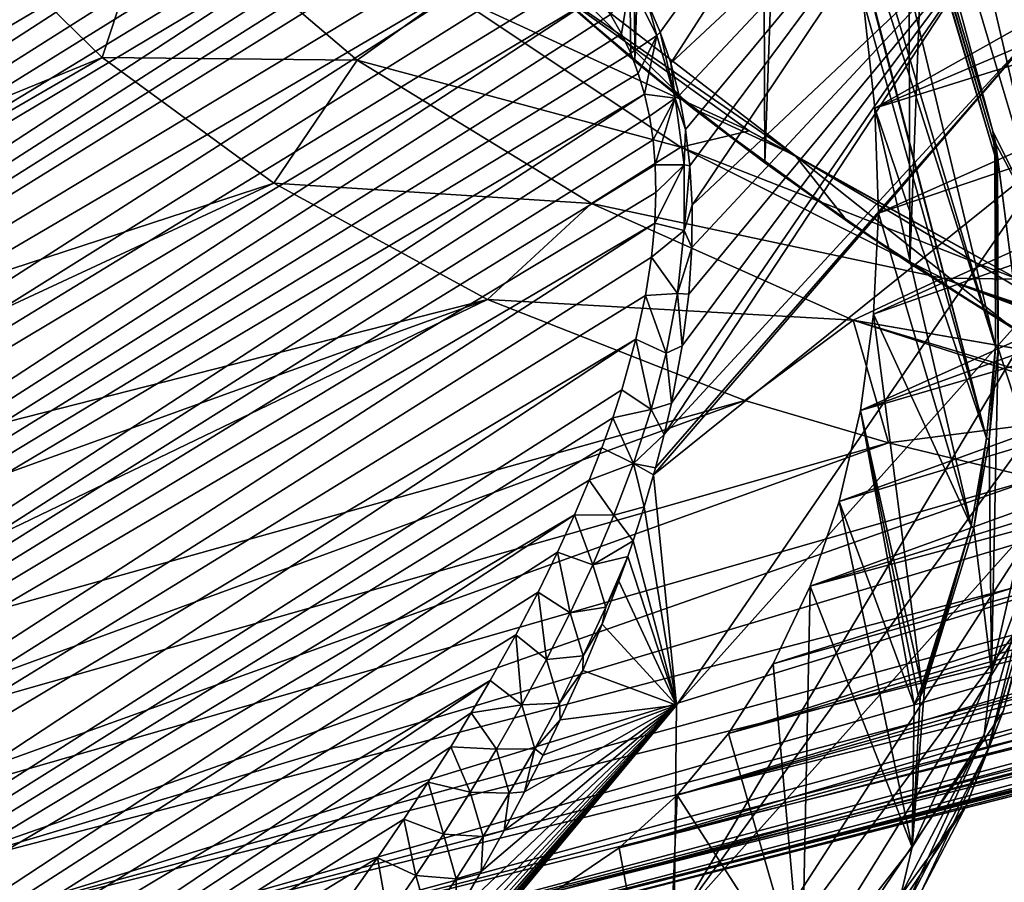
# Model space of a CAD drawing. Header units: metres. Extents: x -80 to 80, y -455 to 95.
# Tile 509 of 656: x -32.64 to -22.58, y -26.47 to -17.67. Entities that reach past the tile are written whole.
import ezdxf

# ---------------------------------------------------------------- set-up
doc = ezdxf.new("R2010")
doc.units = ezdxf.units.M
doc.layers.add('solid_501010_K', color=7, linetype='CONTINUOUS')
doc.layers.add('solid_501010_k_02', color=7, linetype='CONTINUOUS')

msp = doc.modelspace()

# ---------------------------------------------------------------- linework, layer by layer
at = {"layer": 'solid_501010_K'}
for points in [[(-23.548996, -20.15531), (-23.653402, 19.776775), (-22.001141, 20.948988)], [(-23.548996, -20.15531), (-22.001141, 20.948988), (-21.835522, -21.210194)], [(-25.031361, -19.129152), (-25.179829, 18.544209), (-23.653402, 19.776775)], [(-25.031361, -19.129152), (-23.653402, 19.776775), (-23.548996, -20.15531)], [(-26.359886, -18.090523), (-26.581694, 17.258921), (-25.179829, 18.544209)], [(-26.359886, -18.090523), (-25.179829, 18.544209), (-25.031361, -19.129152)], [(-27.564653, -17.023022), (-26.581694, 17.258921), (-26.359886, -18.090523)], [(-22.67267, -21.005829, 42.743374), (-24.515583, -15.209333, 44.295319), (-26.22929, -9.062438, 46.189415)], [(-22.67267, -21.005829, 42.743374), (-26.22929, -9.062438, 46.189415), (-25.074835, -11.016091, 46.216778)], [(-25.064808, -10.088614, 46.779789), (-23.848667, -12.523258, 46.584206), (-22.119358, -19.979607, 43.925941)], [(-22.700756, -18.803865, 44.026485), (-25.064808, -10.088614, 46.779789), (-22.119358, -19.979607, 43.925941)], [(-22.700756, -18.803865, 44.026485), (-24.94593, -11.264402, 46.201855), (-25.064808, -10.088614, 46.779789)], [(-22.68177, -19.052176, 43.898117), (-25.074835, -11.016091, 46.216778), (-25.009256, -11.1415, 46.209732)], [(-22.68177, -19.052176, 43.898117), (-22.67267, -21.005829, 42.743374), (-25.074835, -11.016091, 46.216778)], [(-22.690884, -18.926769, 43.96344), (-25.009256, -11.1415, 46.209732), (-24.94593, -11.264402, 46.201855)], [(-22.690884, -18.926769, 43.96344), (-22.68177, -19.052176, 43.898117), (-25.009256, -11.1415, 46.209732)], [(-22.700756, -18.803865, 44.026485), (-22.690884, -18.926769, 43.96344), (-24.94593, -11.264402, 46.201855)], [(-23.848667, -12.523258, 46.584206), (-22.353249, -17.544958, 45.135296), (-22.119358, -19.979607, 43.925941)], [(-26.227652, -17.49011, 53.78096), (-26.09865, -17.794445, 53.64365), (-23.250298, -13.856144, 46.896244)], [(-26.09865, -17.794445, 53.64365), (-25.99221, -18.110128, 53.536613), (-23.250298, -13.856144, 46.896244)], [(-25.99221, -18.110128, 53.536613), (-22.820972, -15.154453, 46.565712), (-23.250298, -13.856144, 46.896244)], [(-17.301989, -14.860655, 39.24601), (-24.025406, -17.466644, 43.456146), (-23.904974, -18.56896, 42.923599)], [(-16.531893, -15.435776, 38.414944), (-17.301989, -14.860655, 39.24601), (-23.904974, -18.56896, 42.923599)], [(-25.99221, -18.110128, 53.536613), (-25.906414, -18.439991, 53.457397), (-22.820972, -15.154453, 46.565712)], [(-25.906414, -18.439991, 53.457397), (-25.841091, -18.788195, 53.406414), (-22.820972, -15.154453, 46.565712)], [(-25.841091, -18.788195, 53.406414), (-25.796366, -19.159611, 53.384125), (-22.820972, -15.154453, 46.565712)], [(-25.796366, -19.159611, 53.384125), (-25.773937, -19.559132, 53.39323), (-22.820972, -15.154453, 46.565712)], [(-25.773937, -19.559132, 53.39323), (-22.477051, -16.452763, 46.147041), (-22.820972, -15.154453, 46.565712)], [(-22.765703, -21.940897, 42.090168), (-24.229525, -16.343576, 43.914688), (-24.515583, -15.209333, 44.295319)], [(-22.67267, -21.005829, 42.743374), (-22.765703, -21.940897, 42.090168), (-24.515583, -15.209333, 44.295319)], [(-15.725374, -16.015635, 37.470081), (-16.531893, -15.435776, 38.414944), (-23.904974, -18.56896, 42.923599)], [(-48.949032, -28.364775, 78.028831), (-29.5541, -16.098574, 57.942493), (-29.921412, -16.068876, 58.407269)], [(-48.930916, -27.243357, 78.347618), (-48.949032, -28.364775, 78.028831), (-29.921412, -16.068876, 58.407269)], [(-48.930916, -27.243357, 78.347618), (-30.32526, -16.054485, 58.918766), (-30.616766, -16.05477, 59.288067)], [(-48.930916, -27.243357, 78.347618), (-29.921412, -16.068876, 58.407269), (-30.32526, -16.054485, 58.918766)], [(-48.930916, -27.243357, 78.347618), (-30.616766, -16.05477, 59.288067), (-30.927334, -16.063902, 59.68148)], [(-48.930916, -27.243357, 78.347618), (-30.927334, -16.063902, 59.68148), (-31.258345, -16.08288, 60.100601)], [(-48.930916, -27.243357, 78.347618), (-31.258345, -16.08288, 60.100601), (-31.610762, -16.112492, 60.54657)], [(-15.725374, -16.015635, 37.470081), (-23.904974, -18.56896, 42.923599), (-23.869251, -19.641117, 42.321594)], [(-14.891335, -16.594172, 36.409916), (-15.725374, -16.015635, 37.470081), (-23.869251, -19.641117, 42.321594)], [(-48.949032, -28.364775, 78.028831), (-29.220577, -16.14155, 57.521023), (-29.5541, -16.098574, 57.942493)], [(-48.949032, -28.364775, 78.028831), (-28.918125, -16.195822, 57.139477), (-29.220577, -16.14155, 57.521023)], [(-48.930916, -27.243357, 78.347618), (-31.610762, -16.112492, 60.54657), (-31.986629, -16.154219, 61.021626)], [(-48.813461, -26.10111, 78.669632), (-48.930916, -27.243357, 78.347618), (-31.986629, -16.154219, 61.021626)], [(-48.813461, -26.10111, 78.669632), (-31.986629, -16.154219, 61.021626), (-32.386673, -16.208712, 61.526646)], [(-48.949032, -28.364775, 78.028831), (-28.64362, -16.259291, 56.794033), (-28.918125, -16.195822, 57.139477)], [(-48.949032, -28.364775, 78.028831), (-48.871006, -29.46427, 77.714439), (-28.64362, -16.259291, 56.794033)], [(-48.871006, -29.46427, 77.714439), (-28.394819, -16.330421, 56.481827), (-28.64362, -16.259291, 56.794033)], [(-48.813461, -26.10111, 78.669632), (-32.386673, -16.208712, 61.526646), (-32.70462, -16.259441, 61.927223)], [(-48.871006, -29.46427, 77.714439), (-28.169794, -16.407887, 56.200321), (-28.394819, -16.330421, 56.481827)], [(-31.239279, -16.340508, 11.461187), (-31.79973, -18.052443, 13.954343), (-33.179832, -16.707548, 14.124964)], [(-31.239279, -16.340508, 11.461187), (-29.195297, -18.081221, 11.185413), (-31.79973, -18.052443, 13.954343)], [(-28.245823, -17.396, 8.350938), (-29.195297, -18.081221, 11.185413), (-31.239279, -16.340508, 11.461187)], [(-22.765703, -21.940897, 42.090168), (-24.025406, -17.466644, 43.456146), (-24.229525, -16.343576, 43.914688)], [(-48.871006, -29.46427, 77.714439), (-27.966499, -16.490326, 55.946907), (-28.169794, -16.407887, 56.200321)], [(-48.871006, -29.46427, 77.714439), (-27.6166, -16.665314, 55.513489), (-27.966499, -16.490326, 55.946907)], [(-26.058184, -21.902485, 53.981346), (-22.221148, -17.741194, 45.64341), (-22.477051, -16.452763, 46.147041)], [(-25.984226, -21.582542, 53.855984), (-26.058184, -21.902485, 53.981346), (-22.477051, -16.452763, 46.147041)], [(-25.874901, -20.995506, 53.659763), (-25.984226, -21.582542, 53.855984), (-22.477051, -16.452763, 46.147041)], [(-25.808243, -20.469187, 53.523949), (-25.874901, -20.995506, 53.659763), (-22.477051, -16.452763, 46.147041)], [(-25.776579, -19.993319, 53.437965), (-25.808243, -20.469187, 53.523949), (-22.477051, -16.452763, 46.147041)], [(-25.773937, -19.559132, 53.39323), (-25.776579, -19.993319, 53.437965), (-22.477051, -16.452763, 46.147041)], [(-14.891335, -16.594172, 36.409916), (-23.869251, -19.641117, 42.321594), (-23.918545, -20.673967, 41.655266)], [(-14.041688, -17.164825, 35.237213), (-14.891335, -16.594172, 36.409916), (-23.918545, -20.673967, 41.655266)], [(-48.871006, -29.46427, 77.714439), (-27.331125, -16.848883, 55.16325), (-27.6166, -16.665314, 55.513489)], [(-33.179832, -16.707548, 14.124964), (-31.79973, -18.052443, 13.954343), (-39.897957, -21.360846, 24.753799)], [(-48.871006, -29.46427, 77.714439), (-48.699234, -30.540741, 77.405327), (-27.331125, -16.848883, 55.16325)], [(-48.699234, -30.540741, 77.405327), (-27.096361, -17.036997, 54.878574), (-27.331125, -16.848883, 55.16325)], [(-48.699234, -30.540741, 77.405327), (-26.902632, -17.22752, 54.646851), (-27.096361, -17.036997, 54.878574)], [(-28.245823, -17.396, 8.350938), (-27.578394, -17.078068, 5.375113), (-25.189119, -18.803175, 5.175632)], [(-27.578394, -17.078068, 5.375113), (-27.209267, -17.135151, 2.331061), (-24.721195, -19.053627, 2.199655)], [(-25.189119, -18.803175, 5.175632), (-27.578394, -17.078068, 5.375113), (-24.721195, -19.053627, 2.199655)], [(-27.564653, -17.023022), (-26.359886, -18.090523), (-27.135998, -17.418652, 0.054252)], [(-27.209267, -17.135151, 2.331061), (-27.135998, -17.418652, 0.054252), (-25.768578, -18.56863, 0.061228)], [(-24.721195, -19.053627, 2.199655), (-27.209267, -17.135151, 2.331061), (-25.768578, -18.56863, 0.061228)], [(-14.041688, -17.164825, 35.237213), (-23.918545, -20.673967, 41.655266), (-24.052433, -21.658703, 40.930302)], [(-13.191796, -17.72077, 33.960358), (-14.041688, -17.164825, 35.237213), (-24.052433, -21.658703, 40.930302)], [(-48.699234, -30.540741, 77.405327), (-26.741442, -17.419765, 54.457222), (-26.902632, -17.22752, 54.646851)], [(-26.41028, -17.281958, 54.022926), (-26.607111, -17.61348, 54.302353), (-26.494736, -17.809761, 54.176048)], [(-26.41028, -17.281958, 54.022926), (-26.494736, -17.809761, 54.176048), (-26.400824, -18.009575, 54.073959)], [(-26.41028, -17.281958, 54.022926), (-26.135248, -17.829912, 53.714226), (-26.227652, -17.49011, 53.78096)], [(-26.41028, -17.281958, 54.022926), (-26.400824, -18.009575, 54.073959), (-26.135248, -17.829912, 53.714226)], [(-25.888651, -18.967796, 8.111341), (-29.195297, -18.081221, 11.185413), (-28.245823, -17.396, 8.350938)], [(-25.888651, -18.967796, 8.111341), (-28.245823, -17.396, 8.350938), (-25.189119, -18.803175, 5.175632)], [(-48.699234, -30.540741, 77.405327), (-48.435307, -31.593052, 77.102165), (-26.741442, -17.419765, 54.457222)], [(-48.435307, -31.593052, 77.102165), (-26.607111, -17.61348, 54.302353), (-26.741442, -17.419765, 54.457222)], [(-26.359886, -18.090523), (-25.768578, -18.56863, 0.061228), (-27.135998, -17.418652, 0.054252)], [(-26.135248, -17.829912, 53.714226), (-26.09865, -17.794445, 53.64365), (-26.227652, -17.49011, 53.78096)], [(-22.765703, -21.940897, 42.090168), (-23.904974, -18.56896, 42.923599), (-24.025406, -17.466644, 43.456146)], [(-48.435307, -31.593052, 77.102165), (-26.494736, -17.809761, 54.176048), (-26.607111, -17.61348, 54.302353)], [(-26.166912, -22.313473, 54.159821), (-22.05521, -19.009943, 45.058651), (-22.221148, -17.741194, 45.64341)], [(-26.147026, -22.242268, 54.127586), (-26.166912, -22.313473, 54.159821), (-22.221148, -17.741194, 45.64341)], [(-26.058184, -21.902485, 53.981346), (-26.147026, -22.242268, 54.127586), (-22.221148, -17.741194, 45.64341)], [(-26.135248, -17.829912, 53.714226), (-25.945147, -18.468311, 53.530037), (-26.09865, -17.794445, 53.64365)], [(-25.945147, -18.468311, 53.530037), (-25.99221, -18.110128, 53.536613), (-26.09865, -17.794445, 53.64365)], [(-12.364178, -18.252548, 32.601219), (-13.191796, -17.72077, 33.960358), (-24.052433, -21.658703, 40.930302)], [(-48.435307, -31.593052, 77.102165), (-26.400824, -18.009575, 54.073959), (-26.494736, -17.809761, 54.176048)], [(-26.135248, -17.829912, 53.714226), (-26.400824, -18.009575, 54.073959), (-26.323006, -18.215048, 53.993172)], [(-26.135248, -17.829912, 53.714226), (-26.323006, -18.215048, 53.993172), (-26.259365, -18.428741, 53.931507)], [(-26.135248, -17.829912, 53.714226), (-26.259365, -18.428741, 53.931507), (-25.945147, -18.468311, 53.530037)], [(-48.435307, -31.593052, 77.102165), (-26.323006, -18.215048, 53.993172), (-26.400824, -18.009575, 54.073959)], [(-31.79973, -18.052443, 13.954343), (-39.142445, -22.307358, 24.969549), (-39.897957, -21.360846, 24.753799)], [(-31.79973, -18.052443, 13.954343), (-30.046778, -19.33543, 13.757185), (-39.142445, -22.307358, 24.969549)], [(-29.195297, -18.081221, 11.185413), (-30.046778, -19.33543, 13.757185), (-31.79973, -18.052443, 13.954343)], [(-29.195297, -18.081221, 11.185413), (-26.802746, -19.543549, 10.934655), (-30.046778, -19.33543, 13.757185)], [(-25.888651, -18.967796, 8.111341), (-26.802746, -19.543549, 10.934655), (-29.195297, -18.081221, 11.185413)], [(-26.359886, -18.090523), (-25.031361, -19.129152), (-25.768578, -18.56863, 0.061228)], [(-25.945147, -18.468311, 53.530037), (-25.906414, -18.439991, 53.457397), (-25.99221, -18.110128, 53.536613)], [(-48.435307, -31.593052, 77.102165), (-26.259365, -18.428741, 53.931507), (-26.323006, -18.215048, 53.993172)], [(-12.364178, -18.252548, 32.601219), (-24.052433, -21.658703, 40.930302), (-24.269775, -22.58692, 40.152882)], [(-11.587547, -18.749744, 31.197361), (-12.364178, -18.252548, 32.601219), (-24.269775, -22.58692, 40.152882)], [(-48.435307, -31.593052, 77.102165), (-48.080029, -32.619976, 76.805405), (-26.259365, -18.428741, 53.931507)], [(-48.080029, -32.619976, 76.805405), (-26.209122, -18.65325, 53.88821), (-26.259365, -18.428741, 53.931507)], [(-25.945147, -18.468311, 53.530037), (-26.259365, -18.428741, 53.931507), (-26.209122, -18.65325, 53.88821)], [(-25.945147, -18.468311, 53.530037), (-26.209122, -18.65325, 53.88821), (-26.172295, -18.892408, 53.863621)], [(-25.945147, -18.468311, 53.530037), (-26.172295, -18.892408, 53.863621), (-26.14938, -19.150389, 53.858837)], [(-25.945147, -18.468311, 53.530037), (-26.14938, -19.150389, 53.858837), (-25.854832, -19.147257, 53.484756)], [(-25.945147, -18.468311, 53.530037), (-25.841091, -18.788195, 53.406414), (-25.906414, -18.439991, 53.457397)], [(-25.945147, -18.468311, 53.530037), (-25.854832, -19.147257, 53.484756), (-25.841091, -18.788195, 53.406414)], [(-24.721195, -19.053627, 2.199655), (-25.768578, -18.56863, 0.061228), (-24.187014, -19.728556, 0.07202)], [(-25.031361, -19.129152), (-24.187014, -19.728556, 0.07202), (-25.768578, -18.56863, 0.061228)], [(-22.923573, -22.835506, 41.394157), (-23.869251, -19.641117, 42.321594), (-23.904974, -18.56896, 42.923599)], [(-22.765703, -21.940897, 42.090168), (-22.923573, -22.835506, 41.394157), (-23.904974, -18.56896, 42.923599)], [(-48.080029, -32.619976, 76.805405), (-26.172295, -18.892408, 53.863621), (-26.209122, -18.65325, 53.88821)], [(-25.888651, -18.967796, 8.111341), (-25.189119, -18.803175, 5.175632), (-22.445745, -20.315767, 5.15305)], [(-25.854832, -19.147257, 53.484756), (-25.796366, -19.159611, 53.384125), (-25.841091, -18.788195, 53.406414)], [(-22.445745, -20.315767, 5.15305), (-25.189119, -18.803175, 5.175632), (-24.721195, -19.053627, 2.199655)], [(-11.587547, -18.749744, 31.197361), (-24.269775, -22.58692, 40.152882), (-24.568716, -23.450703, 39.329639)], [(-10.891506, -19.203026, 29.798422), (-11.587547, -18.749744, 31.197361), (-24.568716, -23.450703, 39.329639)], [(-22.669947, -18.934601, 43.980381), (-22.700756, -18.803865, 44.026485), (-22.119358, -19.979607, 43.925941)], [(-22.669947, -18.934601, 43.980381), (-22.690884, -18.926769, 43.96344), (-22.700756, -18.803865, 44.026485)], [(-48.080029, -32.619976, 76.805405), (-26.14938, -19.150389, 53.858837), (-26.172295, -18.892408, 53.863621)], [(-23.213961, -20.30685, 8.003786), (-26.802746, -19.543549, 10.934655), (-25.888651, -18.967796, 8.111341)], [(-26.166912, -22.313473, 54.159821), (-25.932425, -24.66481, 53.011303), (-22.05521, -19.009943, 45.058651)], [(-25.932425, -24.66481, 53.011303), (-21.980507, -20.24935, 44.397221), (-22.05521, -19.009943, 45.058651)], [(-23.213961, -20.30685, 8.003786), (-25.888651, -18.967796, 8.111341), (-22.445745, -20.315767, 5.15305)], [(-22.668058, -19.057333, 43.90974), (-22.68177, -19.052176, 43.898117), (-22.690884, -18.926769, 43.96344)], [(-22.653862, -19.062231, 43.920929), (-22.690884, -18.926769, 43.96344), (-22.669947, -18.934601, 43.980381)], [(-22.668058, -19.057333, 43.90974), (-22.690884, -18.926769, 43.96344), (-22.653862, -19.062231, 43.920929)], [(-22.669947, -18.934601, 43.980381), (-22.119358, -19.979607, 43.925941), (-22.241024, -22.264309, 42.438972)], [(-22.653862, -19.062231, 43.920929), (-22.669947, -18.934601, 43.980381), (-22.241024, -22.264309, 42.438972)], [(-24.721195, -19.053627, 2.199655), (-24.187014, -19.728556, 0.07202), (-22.492331, -20.820078, 0.086239)], [(-21.842321, -20.760595, 2.296788), (-24.721195, -19.053627, 2.199655), (-22.492331, -20.820078, 0.086239)], [(-22.445745, -20.315767, 5.15305), (-24.721195, -19.053627, 2.199655), (-21.842321, -20.760595, 2.296788)], [(-22.644733, -21.020697, 42.763348), (-22.67267, -21.005829, 42.743374), (-22.68177, -19.052176, 43.898117)], [(-22.668058, -19.057333, 43.90974), (-22.644733, -21.020697, 42.763348), (-22.68177, -19.052176, 43.898117)], [(-22.668058, -19.057333, 43.90974), (-22.653862, -19.062231, 43.920929), (-22.644733, -21.020697, 42.763348)], [(-22.644733, -21.020697, 42.763348), (-22.653862, -19.062231, 43.920929), (-22.241024, -22.264309, 42.438972)], [(-48.080029, -32.619976, 76.805405), (-26.14221, -19.431772, 53.876598), (-26.14938, -19.150389, 53.858837)], [(-25.854832, -19.147257, 53.484756), (-26.14221, -19.431772, 53.876598), (-26.153484, -19.742874, 53.920963)], [(-25.854832, -19.147257, 53.484756), (-26.153484, -19.742874, 53.920963), (-25.854259, -19.819244, 53.558773)], [(-25.854832, -19.147257, 53.484756), (-26.14938, -19.150389, 53.858837), (-26.14221, -19.431772, 53.876598)], [(-25.854832, -19.147257, 53.484756), (-25.854259, -19.819244, 53.558773), (-25.796366, -19.159611, 53.384125)], [(-25.854259, -19.819244, 53.558773), (-25.773937, -19.559132, 53.39323), (-25.796366, -19.159611, 53.384125)], [(-25.031361, -19.129152), (-23.548996, -20.15531), (-24.187014, -19.728556, 0.07202)], [(-10.302635, -19.603987, 28.464628), (-10.891506, -19.203026, 29.798422), (-24.568716, -23.450703, 39.329639)], [(-30.046778, -19.33543, 13.757185), (-38.341648, -23.191814, 25.269016), (-39.142445, -22.307358, 24.969549)], [(-30.046778, -19.33543, 13.757185), (-27.865143, -20.524374, 13.559391), (-38.341648, -23.191814, 25.269016)], [(-26.802746, -19.543549, 10.934655), (-27.865143, -20.524374, 13.559391), (-30.046778, -19.33543, 13.757185)], [(-48.080029, -32.619976, 76.805405), (-26.153484, -19.742874, 53.920963), (-26.14221, -19.431772, 53.876598)], [(-26.802746, -19.543549, 10.934655), (-24.128252, -20.734156, 10.778962), (-27.865143, -20.524374, 13.559391)], [(-23.213961, -20.30685, 8.003786), (-24.128252, -20.734156, 10.778962), (-26.802746, -19.543549, 10.934655)], [(-25.854259, -19.819244, 53.558773), (-25.776579, -19.993319, 53.437965), (-25.773937, -19.559132, 53.39323)], [(-10.302635, -19.603987, 28.464628), (-24.568716, -23.450703, 39.329639), (-24.946707, -24.24268, 38.467602)], [(-9.826651, -19.954128, 27.228359), (-10.302635, -19.603987, 28.464628), (-24.946707, -24.24268, 38.467602)], [(-22.923573, -22.835506, 41.394157), (-23.918545, -20.673967, 41.655266), (-23.869251, -19.641117, 42.321594)], [(-48.080029, -32.619976, 76.805405), (-47.633419, -33.620033, 76.515373), (-26.153484, -19.742874, 53.920963)], [(-47.633419, -33.620033, 76.515373), (-26.187073, -20.090025, 53.997517), (-26.153484, -19.742874, 53.920963)], [(-25.854259, -19.819244, 53.558773), (-26.153484, -19.742874, 53.920963), (-26.187073, -20.090025, 53.997517)], [(-23.548996, -20.15531), (-22.492331, -20.820078, 0.086239), (-24.187014, -19.728556, 0.07202)], [(-25.854259, -19.819244, 53.558773), (-26.187073, -20.090025, 53.997517), (-25.92202, -20.461798, 53.71994)], [(-25.854259, -19.819244, 53.558773), (-25.92202, -20.461798, 53.71994), (-25.776579, -19.993319, 53.437965)], [(-25.92202, -20.461798, 53.71994), (-25.808243, -20.469187, 53.523949), (-25.776579, -19.993319, 53.437965)], [(-9.826651, -19.954128, 27.228359), (-24.946707, -24.24268, 38.467602), (-25.40052, -24.956093, 37.574116)], [(-9.458918, -20.258492, 26.105585), (-9.826651, -19.954128, 27.228359), (-25.40052, -24.956093, 37.574116)], [(-47.633419, -33.620033, 76.515373), (-26.248938, -20.482382, 54.114655), (-26.187073, -20.090025, 53.997517)], [(-25.92202, -20.461798, 53.71994), (-26.187073, -20.090025, 53.997517), (-26.248938, -20.482382, 54.114655)], [(-23.548996, -20.15531), (-21.835522, -21.210194), (-22.492331, -20.820078, 0.086239)], [(-25.958055, -26.909227, 51.647453), (-21.997601, -21.449982, 43.664146), (-21.980507, -20.24935, 44.397221)], [(-25.932425, -24.66481, 53.011303), (-25.958055, -26.909227, 51.647453), (-21.980507, -20.24935, 44.397221)], [(-9.187787, -20.522423, 25.100731), (-9.458918, -20.258492, 26.105585), (-25.40052, -24.956093, 37.574116)], [(-23.213961, -20.30685, 8.003786), (-20.275772, -21.405159, 8.128502), (-24.128252, -20.734156, 10.778962)], [(-47.633419, -33.620033, 76.515373), (-26.346533, -20.929592, 54.282841), (-26.248938, -20.482382, 54.114655)], [(-26.039135, -21.070494, 53.941715), (-26.248938, -20.482382, 54.114655), (-26.346533, -20.929592, 54.282841)], [(-25.92202, -20.461798, 53.71994), (-26.248938, -20.482382, 54.114655), (-26.039135, -21.070494, 53.941715)], [(-25.92202, -20.461798, 53.71994), (-26.039135, -21.070494, 53.941715), (-25.874901, -20.995506, 53.659763)], [(-25.92202, -20.461798, 53.71994), (-25.874901, -20.995506, 53.659763), (-25.808243, -20.469187, 53.523949)], [(-27.865143, -20.524374, 13.559391), (-37.502396, -24.006672, 25.649647), (-38.341648, -23.191814, 25.269016)], [(-27.865143, -20.524374, 13.559391), (-36.631847, -24.744976, 26.108191), (-37.502396, -24.006672, 25.649647)], [(-27.865143, -20.524374, 13.559391), (-25.23477, -21.55431, 13.398413), (-36.631847, -24.744976, 26.108191)], [(-24.128252, -20.734156, 10.778962), (-25.23477, -21.55431, 13.398413), (-27.865143, -20.524374, 13.559391)], [(-9.187787, -20.522423, 25.100731), (-25.40052, -24.956093, 37.574116), (-25.926291, -25.584858, 36.656811)], [(-8.997547, -20.755167, 24.197426), (-9.187787, -20.522423, 25.100731), (-25.926291, -25.584858, 36.656811)], [(-23.424809, -24.470707, 39.902458), (-24.052433, -21.658703, 40.930302), (-23.918545, -20.673967, 41.655266)], [(-22.923573, -22.835506, 41.394157), (-23.424809, -24.470707, 39.902458), (-23.918545, -20.673967, 41.655266)], [(-8.874221, -20.963362, 23.379257), (-8.997547, -20.755167, 24.197426), (-25.926291, -25.584858, 36.656811)], [(-24.128252, -20.734156, 10.778962), (-23.768259, -21.988766, 13.359223), (-25.23477, -21.55431, 13.398413)], [(-24.128252, -20.734156, 10.778962), (-21.241995, -21.663515, 10.804286), (-23.768259, -21.988766, 13.359223)], [(-47.633419, -33.620033, 76.515373), (-47.094772, -34.591331, 76.232277), (-26.346533, -20.929592, 54.282841)], [(-47.094772, -34.591331, 76.232277), (-26.490961, -21.444439, 54.517162), (-26.346533, -20.929592, 54.282841)], [(-8.874221, -20.963362, 23.379257), (-25.926291, -25.584858, 36.656811), (-26.519527, -26.12361, 35.723507)], [(-8.788986, -21.319983, 21.965235), (-8.874221, -20.963362, 23.379257), (-26.519527, -26.12361, 35.723507)], [(-26.191982, -21.647926, 54.205902), (-26.346533, -20.929592, 54.282841), (-26.490961, -21.444439, 54.517162)], [(-26.039135, -21.070494, 53.941715), (-26.346533, -20.929592, 54.282841), (-26.191982, -21.647926, 54.205902)], [(-26.039135, -21.070494, 53.941715), (-25.984226, -21.582542, 53.855984), (-25.874901, -20.995506, 53.659763)], [(-22.737993, -21.958097, 42.108521), (-22.765703, -21.940897, 42.090168), (-22.67267, -21.005829, 42.743374)], [(-22.737993, -21.958097, 42.108521), (-22.67267, -21.005829, 42.743374), (-22.644733, -21.020697, 42.763348)], [(-22.737993, -21.958097, 42.108521), (-22.644733, -21.020697, 42.763348), (-22.714695, -24.329895, 40.719265)], [(-22.644733, -21.020697, 42.763348), (-22.241024, -22.264309, 42.438972), (-22.714695, -24.329895, 40.719265)], [(-26.039135, -21.070494, 53.941715), (-26.191982, -21.647926, 54.205902), (-25.984226, -21.582542, 53.855984)], [(-8.870925, -21.61936, 20.779537), (-8.788986, -21.319983, 21.965235), (-26.519527, -26.12361, 35.723507)], [(-47.094772, -34.591331, 76.232277), (-26.584419, -21.730782, 54.664154), (-26.490961, -21.444439, 54.517162)], [(-26.191982, -21.647926, 54.205902), (-26.490961, -21.444439, 54.517162), (-26.584419, -21.730782, 54.664154)], [(-25.958055, -26.909227, 51.647453), (-22.106365, -22.602701, 42.865013), (-21.997601, -21.449982, 43.664146)], [(-25.23477, -21.55431, 13.398413), (-35.737431, -25.400433, 26.640736), (-36.631847, -24.744976, 26.108191)], [(-25.23477, -21.55431, 13.398413), (-23.768259, -21.988766, 13.359223), (-35.737431, -25.400433, 26.640736)], [(-8.870925, -21.61936, 20.779537), (-26.519527, -26.12361, 35.723507), (-27.175175, -26.567749, 34.782169)], [(-9.084035, -21.88043, 19.751337), (-8.870925, -21.61936, 20.779537), (-27.175175, -26.567749, 34.782169)], [(-26.191982, -21.647926, 54.205902), (-26.058184, -21.902485, 53.981346), (-25.984226, -21.582542, 53.855984)], [(-26.191982, -21.647926, 54.205902), (-26.584419, -21.730782, 54.664154), (-26.371477, -22.198412, 54.500725)], [(-26.191982, -21.647926, 54.205902), (-26.371477, -22.198412, 54.500725), (-26.058184, -21.902485, 53.981346)], [(-23.503532, -24.658047, 39.709576), (-24.269775, -22.58692, 40.152882), (-24.052433, -21.658703, 40.930302)], [(-23.464167, -24.565868, 39.805134), (-23.503532, -24.658047, 39.709576), (-24.052433, -21.658703, 40.930302)], [(-23.424809, -24.470707, 39.902458), (-23.464167, -24.565868, 39.805134), (-24.052433, -21.658703, 40.930302)], [(-21.241995, -21.663515, 10.804286), (-22.26103, -22.350124, 13.365656), (-23.768259, -21.988766, 13.359223)], [(-47.094772, -34.591331, 76.232277), (-26.694729, -22.038486, 54.834503), (-26.584419, -21.730782, 54.664154)], [(-26.371477, -22.198412, 54.500725), (-26.584419, -21.730782, 54.664154), (-26.694729, -22.038486, 54.834503)], [(-9.409684, -22.112242, 18.842772), (-9.084035, -21.88043, 19.751337), (-27.175175, -26.567749, 34.782169)], [(-26.371477, -22.198412, 54.500725), (-26.147026, -22.242268, 54.127586), (-26.058184, -21.902485, 53.981346)], [(-23.768259, -21.988766, 13.359223), (-34.826778, -25.967447, 27.242741), (-35.737431, -25.400433, 26.640736)], [(-23.768259, -21.988766, 13.359223), (-22.26103, -22.350124, 13.365656), (-34.826778, -25.967447, 27.242741)], [(-22.896254, -22.854959, 41.410763), (-22.923573, -22.835506, 41.394157), (-22.765703, -21.940897, 42.090168)], [(-22.896254, -22.854959, 41.410763), (-22.765703, -21.940897, 42.090168), (-22.737993, -21.958097, 42.108521)], [(-22.896254, -22.854959, 41.410763), (-22.737993, -21.958097, 42.108521), (-22.714695, -24.329895, 40.719265)], [(-47.094772, -34.591331, 76.232277), (-26.823933, -22.368921, 55.03083), (-26.694729, -22.038486, 54.834503)], [(-9.409684, -22.112242, 18.842772), (-27.175175, -26.567749, 34.782169), (-27.887634, -26.913486, 33.840828)], [(-9.843445, -22.321722, 18.022552), (-9.409684, -22.112242, 18.842772), (-27.887634, -26.913486, 33.840828)], [(-26.371477, -22.198412, 54.500725), (-26.694729, -22.038486, 54.834503), (-26.823933, -22.368921, 55.03083)], [(-26.371477, -22.198412, 54.500725), (-26.823933, -22.368921, 55.03083), (-26.571728, -22.725855, 54.818676)], [(-26.371477, -22.198412, 54.500725), (-26.571728, -22.725855, 54.818676), (-26.264318, -22.641577, 54.3158)], [(-26.371477, -22.198412, 54.500725), (-26.166912, -22.313473, 54.159821), (-26.147026, -22.242268, 54.127586)], [(-26.371477, -22.198412, 54.500725), (-26.264318, -22.641577, 54.3158), (-26.166912, -22.313473, 54.159821)], [(-9.843445, -22.321722, 18.022552), (-27.887634, -26.913486, 33.840828), (-28.650826, -27.157869, 32.907528)], [(-10.396109, -22.514162, 17.261436), (-9.843445, -22.321722, 18.022552), (-28.650826, -27.157869, 32.907528)], [(-26.264318, -22.641577, 54.3158), (-25.932425, -24.66481, 53.011303), (-26.166912, -22.313473, 54.159821)], [(-22.237944, -23.059679, 42.028595), (-22.714695, -24.329895, 40.719265), (-22.241024, -22.264309, 42.438972)], [(-47.094772, -34.591331, 76.232277), (-26.973974, -22.723368, 55.255672), (-26.823933, -22.368921, 55.03083)], [(-22.26103, -22.350124, 13.365656), (-33.907654, -26.441183, 27.909069), (-34.826778, -25.967447, 27.242741)], [(-22.26103, -22.350124, 13.365656), (-21.025375, -22.588549, 13.411987), (-33.907654, -26.441183, 27.909069)], [(-26.571728, -22.725855, 54.818676), (-26.823933, -22.368921, 55.03083), (-26.973974, -22.723368, 55.255672)], [(-11.072627, -22.686932, 16.558556), (-10.396109, -22.514162, 17.261436), (-28.650826, -27.157869, 32.907528)], [(-21.025375, -22.588549, 13.411987), (-19.829388, -22.77313, 13.49752), (-33.907654, -26.441183, 27.909069)], [(-26.24618, -29.010323, 50.098091), (-22.305971, -23.698736, 42.005901), (-22.106365, -22.602701, 42.865013)], [(-25.958055, -26.909227, 51.647453), (-26.24618, -29.010323, 50.098091), (-22.106365, -22.602701, 42.865013)], [(-23.526276, -26.113684, 38.818726), (-24.568716, -23.450703, 39.329639), (-24.269775, -22.58692, 40.152882)], [(-23.503532, -24.658047, 39.709576), (-23.526276, -26.113684, 38.818726), (-24.269775, -22.58692, 40.152882)], [(-47.094772, -34.591331, 76.232277), (-46.462757, -35.531425, 75.956253), (-26.973974, -22.723368, 55.255672)], [(-46.462757, -35.531425, 75.956253), (-27.147112, -23.1033, 55.511921), (-26.973974, -22.723368, 55.255672)], [(-11.072627, -22.686932, 16.558556), (-28.650826, -27.157869, 32.907528), (-29.458237, -27.298817, 31.990219)], [(-11.909258, -22.840872, 15.896215), (-11.072627, -22.686932, 16.558556), (-29.458237, -27.298817, 31.990219)], [(-26.788441, -23.233606, 55.154408), (-26.973974, -22.723368, 55.255672), (-27.147112, -23.1033, 55.511921)], [(-26.571728, -22.725855, 54.818676), (-26.973974, -22.723368, 55.255672), (-26.788441, -23.233606, 55.154408)], [(-26.571728, -22.725855, 54.818676), (-26.788441, -23.233606, 55.154408), (-26.377058, -22.988785, 54.493034)], [(-26.571728, -22.725855, 54.818676), (-26.377058, -22.988785, 54.493034), (-26.264318, -22.641577, 54.3158)], [(-26.264318, -22.641577, 54.3158), (-26.377058, -22.988785, 54.493034), (-25.932425, -24.66481, 53.011303)], [(-19.829388, -22.77313, 13.49752), (-32.987904, -26.8176, 28.634035), (-33.907654, -26.441183, 27.909069)], [(-19.829388, -22.77313, 13.49752), (-18.691925, -22.908188, 13.621617), (-32.987904, -26.8176, 28.634035)], [(-18.691925, -22.908188, 13.621617), (-17.629425, -22.999456, 13.781934), (-32.987904, -26.8176, 28.634035)], [(-12.94518, -22.968555, 15.27024), (-11.909258, -22.840872, 15.896215), (-29.458237, -27.298817, 31.990219)], [(-23.412025, -24.482641, 39.909088), (-23.424809, -24.470707, 39.902458), (-22.923573, -22.835506, 41.394157)], [(-23.412025, -24.482641, 39.909088), (-22.923573, -22.835506, 41.394157), (-23.398758, -24.494322, 39.915272)], [(-22.896254, -22.854959, 41.410763), (-23.398758, -24.494322, 39.915272), (-22.923573, -22.835506, 41.394157)], [(-22.896254, -22.854959, 41.410763), (-22.714695, -24.329895, 40.719265), (-23.398758, -24.494322, 39.915272)], [(-17.629425, -22.999456, 13.781934), (-32.075375, -27.093485, 29.411453), (-32.987904, -26.8176, 28.634035)], [(-17.629425, -22.999456, 13.781934), (-16.651411, -23.053379, 13.973609), (-32.075375, -27.093485, 29.411453)], [(-12.94518, -22.968555, 15.27024), (-29.458237, -27.298817, 31.990219), (-30.302979, -27.335125, 31.096735)], [(-13.545774, -23.017866, 14.976826), (-12.94518, -22.968555, 15.27024), (-30.302979, -27.335125, 31.096735)], [(-14.211116, -23.054621, 14.697657), (-13.545774, -23.017866, 14.976826), (-30.302979, -27.335125, 31.096735)], [(-26.788441, -23.233606, 55.154408), (-26.431391, -23.146086, 54.577496), (-26.377058, -22.988785, 54.493034)], [(-26.377058, -22.988785, 54.493034), (-26.431391, -23.146086, 54.577496), (-25.932425, -24.66481, 53.011303)], [(-46.462757, -35.531425, 75.956253), (-27.346504, -23.510704, 55.803432), (-27.147112, -23.1033, 55.511921)], [(-16.651411, -23.053379, 13.973609), (-15.758983, -23.076767, 14.192469), (-32.075375, -27.093485, 29.411453)], [(-15.758983, -23.076767, 14.192469), (-31.177847, -27.266485, 30.234695), (-32.075375, -27.093485, 29.411453)], [(-14.211116, -23.054621, 14.697657), (-30.302979, -27.335125, 31.096735), (-31.177847, -27.266485, 30.234695)], [(-14.947452, -23.075588, 14.434983), (-14.211116, -23.054621, 14.697657), (-31.177847, -27.266485, 30.234695)], [(-15.758983, -23.076767, 14.192469), (-14.947452, -23.075588, 14.434983), (-31.177847, -27.266485, 30.234695)], [(-27.018755, -23.724297, 55.504372), (-27.147112, -23.1033, 55.511921), (-27.346504, -23.510704, 55.803432)], [(-26.788441, -23.233606, 55.154408), (-27.147112, -23.1033, 55.511921), (-27.018755, -23.724297, 55.504372)], [(-22.237944, -23.059679, 42.028595), (-22.78871, -24.968559, 40.322701), (-22.714695, -24.329895, 40.719265)], [(-22.748032, -25.113079, 40.450581), (-22.78871, -24.968559, 40.322701), (-22.237944, -23.059679, 42.028595)], [(-22.191591, -23.184538, 42.174049), (-22.748032, -25.113079, 40.450581), (-22.237944, -23.059679, 42.028595)], [(-26.788441, -23.233606, 55.154408), (-27.018755, -23.724297, 55.504372), (-26.653145, -23.666338, 54.93182)], [(-26.788441, -23.233606, 55.154408), (-26.653145, -23.666338, 54.93182), (-26.431391, -23.146086, 54.577496)], [(-26.653145, -23.666338, 54.93182), (-26.522943, -23.399998, 54.718502), (-26.431391, -23.146086, 54.577496)], [(-26.431391, -23.146086, 54.577496), (-26.522943, -23.399998, 54.718502), (-25.932425, -24.66481, 53.011303)], [(-22.191591, -23.184538, 42.174049), (-22.594902, -24.729742, 41.093346), (-22.748032, -25.113079, 40.450581)], [(-22.191591, -23.184538, 42.174049), (-22.305971, -23.698736, 42.005901), (-22.594902, -24.729742, 41.093346)], [(-26.522943, -23.399998, 54.718502), (-26.693205, -23.839729, 54.977535), (-25.932425, -24.66481, 53.011303)], [(-26.653145, -23.666338, 54.93182), (-26.693205, -23.839729, 54.977535), (-26.522943, -23.399998, 54.718502)], [(-46.462757, -35.531425, 75.956253), (-27.574976, -23.947222, 56.133678), (-27.346504, -23.510704, 55.803432)], [(-27.260454, -24.20009, 55.865849), (-27.346504, -23.510704, 55.803432), (-27.574976, -23.947222, 56.133678)], [(-27.018755, -23.724297, 55.504372), (-27.346504, -23.510704, 55.803432), (-27.260454, -24.20009, 55.865849)], [(-24.651392, -27.561228, 36.794945), (-24.946707, -24.24268, 38.467602), (-24.568716, -23.450703, 39.329639)], [(-23.526276, -26.113684, 38.818726), (-24.651392, -27.561228, 36.794945), (-24.568716, -23.450703, 39.329639)], [(-27.018755, -23.724297, 55.504372), (-27.260454, -24.20009, 55.865849), (-26.885784, -24.163298, 55.295765)], [(-27.018755, -23.724297, 55.504372), (-26.885784, -24.163298, 55.295765), (-26.653145, -23.666338, 54.93182)], [(-26.885784, -24.163298, 55.295765), (-26.693205, -23.839729, 54.977535), (-26.653145, -23.666338, 54.93182)], [(-26.791626, -30.93037, 48.391029), (-22.594902, -24.729742, 41.093346), (-22.305971, -23.698736, 42.005901)], [(-26.24618, -29.010323, 50.098091), (-26.791626, -30.93037, 48.391029), (-22.305971, -23.698736, 42.005901)], [(-26.693205, -23.839729, 54.977535), (-26.891228, -24.310907, 55.274506), (-25.932425, -24.66481, 53.011303)], [(-26.885784, -24.163298, 55.295765), (-26.891228, -24.310907, 55.274506), (-26.693205, -23.839729, 54.977535)], [(-46.462757, -35.531425, 75.956253), (-27.835381, -24.414501, 56.506195), (-27.574976, -23.947222, 56.133678)], [(-27.511961, -24.662687, 56.236916), (-27.574976, -23.947222, 56.133678), (-27.835381, -24.414501, 56.506195)], [(-27.260454, -24.20009, 55.865849), (-27.574976, -23.947222, 56.133678), (-27.511961, -24.662687, 56.236916)], [(-27.260454, -24.20009, 55.865849), (-27.511961, -24.662687, 56.236916), (-27.128971, -24.64386, 55.669533)], [(-27.260454, -24.20009, 55.865849), (-27.128971, -24.64386, 55.669533), (-26.885784, -24.163298, 55.295765)], [(-27.128971, -24.64386, 55.669533), (-26.891228, -24.310907, 55.274506), (-26.885784, -24.163298, 55.295765)], [(-24.651392, -27.561228, 36.794945), (-25.40052, -24.956093, 37.574116), (-24.946707, -24.24268, 38.467602)], [(-27.128971, -24.64386, 55.669533), (-27.120928, -24.81671, 55.614399), (-26.891228, -24.310907, 55.274506)], [(-26.891228, -24.310907, 55.274506), (-27.120928, -24.81671, 55.614399), (-25.932425, -24.66481, 53.011303)], [(-23.398758, -24.494322, 39.915272), (-22.714695, -24.329895, 40.719265), (-23.526276, -26.113684, 38.818726)], [(-22.78871, -24.968559, 40.322701), (-23.526276, -26.113684, 38.818726), (-22.714695, -24.329895, 40.719265)], [(-46.462757, -35.531425, 75.956253), (-45.73539, -36.437351, 75.687302), (-27.835381, -24.414501, 56.506195)], [(-45.73539, -36.437351, 75.687302), (-28.028759, -24.744301, 56.780418), (-27.835381, -24.414501, 56.506195)], [(-27.511961, -24.662687, 56.236916), (-27.835381, -24.414501, 56.506195), (-28.028759, -24.744301, 56.780418)], [(-23.444557, -24.583347, 39.814957), (-23.398758, -24.494322, 39.915272), (-23.526276, -26.113684, 38.818726)], [(-23.424809, -24.470707, 39.902458), (-23.444557, -24.583347, 39.814957), (-23.464167, -24.565868, 39.805134)], [(-23.412025, -24.482641, 39.909088), (-23.444557, -24.583347, 39.814957), (-23.424809, -24.470707, 39.902458)], [(-23.412025, -24.482641, 39.909088), (-23.398758, -24.494322, 39.915272), (-23.444557, -24.583347, 39.814957)], [(-27.511961, -24.662687, 56.236916), (-27.381262, -25.110136, 56.051437), (-27.128971, -24.64386, 55.669533)], [(-27.381262, -25.110136, 56.051437), (-27.120928, -24.81671, 55.614399), (-27.128971, -24.64386, 55.669533)], [(-23.503532, -24.658047, 39.709576), (-23.444557, -24.583347, 39.814957), (-23.526276, -26.113684, 38.818726)], [(-23.464167, -24.565868, 39.805134), (-23.444557, -24.583347, 39.814957), (-23.503532, -24.658047, 39.709576)], [(-45.73539, -36.437351, 75.687302), (-28.239277, -25.089407, 57.076897), (-28.028759, -24.744301, 56.780418)], [(-30.630026, -30.30851, 60.490295), (-25.958055, -26.909227, 51.647453), (-25.932425, -24.66481, 53.011303)], [(-30.324177, -29.920183, 60.08234), (-30.630026, -30.30851, 60.490295), (-25.932425, -24.66481, 53.011303)], [(-30.033401, -29.540693, 59.691738), (-30.324177, -29.920183, 60.08234), (-25.932425, -24.66481, 53.011303)], [(-29.757433, -29.169743, 59.318859), (-30.033401, -29.540693, 59.691738), (-25.932425, -24.66481, 53.011303)], [(-29.495975, -28.808153, 58.963356), (-29.757433, -29.169743, 59.318859), (-25.932425, -24.66481, 53.011303)], [(-29.450172, -28.743786, 58.900822), (-29.495975, -28.808153, 58.963356), (-25.932425, -24.66481, 53.011303)], [(-29.210863, -28.401829, 58.572971), (-29.450172, -28.743786, 58.900822), (-25.932425, -24.66481, 53.011303)], [(-28.944521, -28.008806, 58.206085), (-29.210863, -28.401829, 58.572971), (-25.932425, -24.66481, 53.011303)], [(-28.695988, -27.630133, 57.861191), (-28.944521, -28.008806, 58.206085), (-25.932425, -24.66481, 53.011303)], [(-28.465284, -27.266214, 57.539162), (-28.695988, -27.630133, 57.861191), (-25.932425, -24.66481, 53.011303)], [(-28.182571, -26.802578, 57.141579), (-28.465284, -27.266214, 57.539162), (-25.932425, -24.66481, 53.011303)], [(-27.771994, -25.113522, 56.615993), (-28.028759, -24.744301, 56.780418), (-28.239277, -25.089407, 57.076897)], [(-27.926744, -26.363394, 56.778931), (-28.182571, -26.802578, 57.141579), (-25.932425, -24.66481, 53.011303)], [(-27.511961, -24.662687, 56.236916), (-28.028759, -24.744301, 56.780418), (-27.771994, -25.113522, 56.615993)], [(-27.694563, -25.946453, 56.447025), (-27.926744, -26.363394, 56.778931), (-25.932425, -24.66481, 53.011303)], [(-27.511961, -24.662687, 56.236916), (-27.771994, -25.113522, 56.615993), (-27.381262, -25.110136, 56.051437)], [(-27.484562, -25.551003, 56.144569), (-27.694563, -25.946453, 56.447025), (-25.932425, -24.66481, 53.011303)], [(-27.293633, -25.174593, 55.867184), (-27.484562, -25.551003, 56.144569), (-25.932425, -24.66481, 53.011303)], [(-27.120928, -24.81671, 55.614399), (-27.293633, -25.174593, 55.867184), (-25.932425, -24.66481, 53.011303)], [(-26.791626, -30.93037, 48.391029), (-22.970953, -25.68787, 40.134304), (-22.594902, -24.729742, 41.093346)], [(-22.748032, -25.113079, 40.450581), (-22.594902, -24.729742, 41.093346), (-22.970953, -25.68787, 40.134304)], [(-27.381262, -25.110136, 56.051437), (-27.293633, -25.174593, 55.867184), (-27.120928, -24.81671, 55.614399)], [(-24.651392, -27.561228, 36.794945), (-25.926291, -25.584858, 36.656811), (-25.40052, -24.956093, 37.574116)], [(-22.78871, -24.968559, 40.322701), (-23.641468, -26.606861, 38.466351), (-23.526276, -26.113684, 38.818726)], [(-23.609573, -26.768255, 38.575111), (-23.641468, -26.606861, 38.466351), (-22.78871, -24.968559, 40.322701)], [(-22.748032, -25.113079, 40.450581), (-23.609573, -26.768255, 38.575111), (-22.78871, -24.968559, 40.322701)], [(-45.73539, -36.437351, 75.687302), (-28.46838, -25.450609, 57.397278), (-28.239277, -25.089407, 57.076897)], [(-28.039623, -25.553711, 57.001953), (-28.239277, -25.089407, 57.076897), (-28.46838, -25.450609, 57.397278)], [(-27.771994, -25.113522, 56.615993), (-28.239277, -25.089407, 57.076897), (-28.039623, -25.553711, 57.001953)], [(-27.771994, -25.113522, 56.615993), (-28.039623, -25.553711, 57.001953), (-27.641565, -25.563772, 56.440201)], [(-27.771994, -25.113522, 56.615993), (-27.641565, -25.563772, 56.440201), (-27.381262, -25.110136, 56.051437)], [(-27.641565, -25.563772, 56.440201), (-27.484562, -25.551003, 56.144569), (-27.381262, -25.110136, 56.051437)], [(-27.381262, -25.110136, 56.051437), (-27.484562, -25.551003, 56.144569), (-27.293633, -25.174593, 55.867184)], [(-22.748032, -25.113079, 40.450581), (-23.431265, -26.565828, 39.136066), (-23.609573, -26.768255, 38.575111)], [(-22.748032, -25.113079, 40.450581), (-22.970953, -25.68787, 40.134304), (-23.431265, -26.565828, 39.136066)], [(-45.73539, -36.437351, 75.687302), (-28.717117, -25.828396, 57.742794), (-28.46838, -25.450609, 57.397278)], [(-28.314026, -25.984264, 57.393776), (-28.46838, -25.450609, 57.397278), (-28.717117, -25.828396, 57.742794)], [(-28.039623, -25.553711, 57.001953), (-28.46838, -25.450609, 57.397278), (-28.314026, -25.984264, 57.393776)], [(-27.641565, -25.563772, 56.440201), (-27.694563, -25.946453, 56.447025), (-27.484562, -25.551003, 56.144569)], [(-28.039623, -25.553711, 57.001953), (-28.314026, -25.984264, 57.393776), (-27.909035, -26.006096, 56.834835)], [(-28.039623, -25.553711, 57.001953), (-27.909035, -26.006096, 56.834835), (-27.641565, -25.563772, 56.440201)], [(-27.909035, -26.006096, 56.834835), (-27.694563, -25.946453, 56.447025), (-27.641565, -25.563772, 56.440201)], [(-26.056021, -28.628168, 34.70948), (-26.519527, -26.12361, 35.723507), (-25.926291, -25.584858, 36.656811)], [(-24.651392, -27.561228, 36.794945), (-26.056021, -28.628168, 34.70948), (-25.926291, -25.584858, 36.656811)], [(-27.581774, -32.631393, 46.55109), (-27.570404, -32.624203, 46.469467), (-22.970953, -25.68787, 40.134304)], [(-26.791626, -30.93037, 48.391029), (-27.581774, -32.631393, 46.55109), (-22.970953, -25.68787, 40.134304)], [(-27.570404, -32.624203, 46.469467), (-23.431265, -26.565828, 39.136066), (-22.970953, -25.68787, 40.134304)], [(-45.73539, -36.437351, 75.687302), (-28.987652, -26.223866, 58.115791), (-28.717117, -25.828396, 57.742794)], [(-28.594618, -26.405945, 57.790741), (-28.717117, -25.828396, 57.742794), (-28.987652, -26.223866, 58.115791)], [(-28.314026, -25.984264, 57.393776), (-28.717117, -25.828396, 57.742794), (-28.594618, -26.405945, 57.790741)], [(-27.909035, -26.006096, 56.834835), (-27.926744, -26.363394, 56.778931), (-27.694563, -25.946453, 56.447025)], [(-28.314026, -25.984264, 57.393776), (-28.594618, -26.405945, 57.790741), (-28.182951, -26.43824, 57.234497)], [(-28.314026, -25.984264, 57.393776), (-28.182951, -26.43824, 57.234497), (-27.909035, -26.006096, 56.834835)], [(-28.182951, -26.43824, 57.234497), (-27.926744, -26.363394, 56.778931), (-27.909035, -26.006096, 56.834835)], [(-26.056021, -28.628168, 34.70948), (-27.175175, -26.567749, 34.782169), (-26.519527, -26.12361, 35.723507)], [(-23.641468, -26.606861, 38.466351), (-24.651392, -27.561228, 36.794945), (-23.526276, -26.113684, 38.818726)], [(-45.73539, -36.437351, 75.687302), (-29.280798, -26.637356, 58.517242), (-28.987652, -26.223866, 58.115791)], [(-28.880865, -26.819468, 58.192181), (-28.987652, -26.223866, 58.115791), (-29.280798, -26.637356, 58.517242)], [(-28.594618, -26.405945, 57.790741), (-28.987652, -26.223866, 58.115791), (-28.880865, -26.819468, 58.192181)], [(-28.594618, -26.405945, 57.790741), (-28.880865, -26.819468, 58.192181), (-28.462793, -26.861073, 57.638573)], [(-28.594618, -26.405945, 57.790741), (-28.462793, -26.861073, 57.638573), (-28.182951, -26.43824, 57.234497)], [(-28.462793, -26.861073, 57.638573), (-28.182571, -26.802578, 57.141579), (-28.182951, -26.43824, 57.234497)], [(-28.182951, -26.43824, 57.234497), (-28.182571, -26.802578, 57.141579), (-27.926744, -26.363394, 56.778931)]]:
    msp.add_3dface(points, dxfattribs=at)
at = {"layer": 'solid_501010_k_02'}
for points in [[(-23.213961, -20.30685, 8.003786), (-19.39254, -21.587774, 5.41908), (-19.410465, -21.579189, 5.47714)], [(-23.213961, -20.30685, 8.003786), (-22.445745, -20.315767, 5.15305), (-19.39254, -21.587774, 5.41908)], [(-23.213961, -20.30685, 8.003786), (-19.410465, -21.579189, 5.47714), (-20.121811, -21.404785, 7.676469)], [(-23.213961, -20.30685, 8.003786), (-20.121811, -21.404785, 7.676469), (-20.275772, -21.405159, 8.128502)], [(-24.128252, -20.734156, 10.778962), (-20.275772, -21.405159, 8.128502), (-20.283876, -21.405516, 8.152079)], [(-24.128252, -20.734156, 10.778962), (-20.283876, -21.405516, 8.152079), (-21.162037, -21.626719, 10.592559)], [(-24.128252, -20.734156, 10.778962), (-21.162037, -21.626719, 10.592559), (-21.241995, -21.663515, 10.804286)]]:
    msp.add_3dface(points, dxfattribs=at)

doc.saveas('drawing.dxf')
